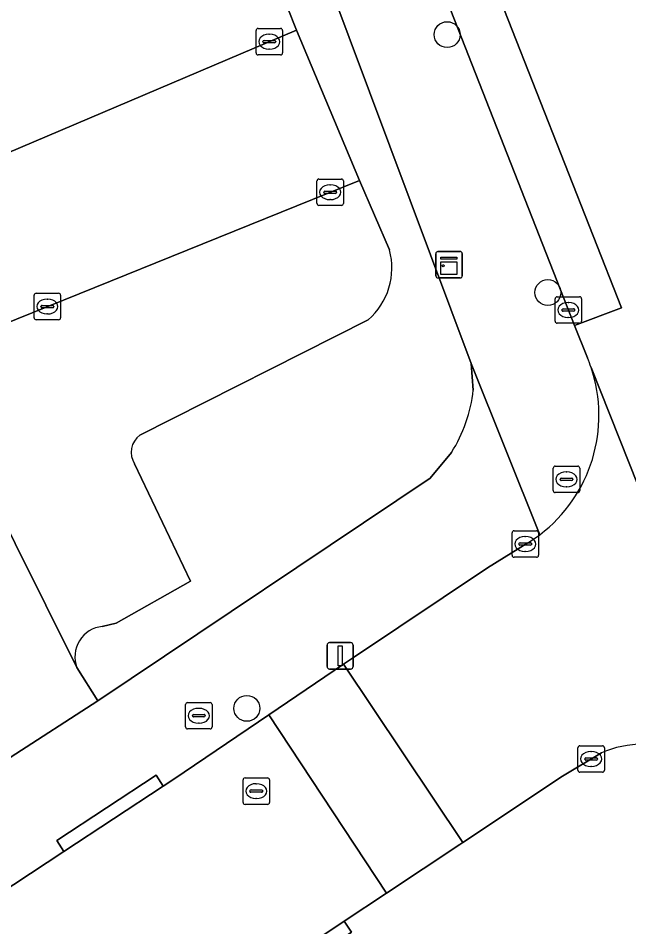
# Model space of a CAD drawing. Extents: x 161087 to 161926, y 382572 to 383873.
# Drawn here: x 161718.01 to 161741.12, y 382702.05 to 382736.43 of the extents above; entities that cross this region are included whole.
import ezdxf

# ---------------------------------------------------------------- set-up
doc = ezdxf.new("R2010")
doc.units = 0
for name, color, linetype in [('IMGEO_Boom', 7, 'Continuous'), ('IMGEO_Erf', 7, 'Continuous'), ('IMGEO_Kast', 7, 'Continuous'), ('IMGEO_Kolk', 7, 'Continuous'), ('IMGEO_Lichtmast', 7, 'Continuous'), ('IMGEO_Parkeervlak_open', 7, 'Continuous'), ('IMGEO_Rijbaan_lokaal_open', 7, 'Continuous'), ('IMGEO_Rioolput', 7, 'Continuous'), ('IMGEO_Voetpad_open', 7, 'Continuous')]:
    doc.layers.add(name, color=color, linetype=linetype)

msp = doc.modelspace()

# ---------------------------------------------------------------- linework, layer by layer
at = {"layer": 'IMGEO_Boom'}
for centre in [(161734.24, 382735.804), (161738.053, 382726.048), (161726.662, 382710.319)]:
    msp.add_circle(centre, 0.489, dxfattribs=at)
at = {"layer": 'IMGEO_Erf'}
for points in [[(161735.231, 382722.357), (161735.149, 382723.363), (161725.188, 382750), (161724.859, 382750.879), (161724.119, 382752.784), (161717.042, 382750), (161681.588, 382736.054), (161680.528, 382738.609), (161673.543, 382741.713), (161674.844, 382744.75), (161674.327, 382746.063), (161678.977, 382747.902), (161684.281, 382750), (161709.293, 382759.894)], [(161727.181, 382739.412), (161728.536, 382735.971), (161730.921, 382730.29), (161732.058, 382727.66)], [(161731.251, 382725.02), (161722.612, 382720.655)], [(161720.227, 382711.859), (161721.016, 382710.607), (161733.604, 382719.024), (161734.405, 382719.996)], [(161722.413, 382719.565), (161724.533, 382715.135), (161721.719, 382713.546), (161721.191, 382713.416)]]:
    msp.add_lwpolyline(points, dxfattribs=at)
for centre, radius, start, end in [((161729.562, 382726.98), 2.587, 310.7538, 15.2513), ((161729.645, 382722.986), 5.621, 327.8623, 353.5728), ((161723.09, 382720.005), 0.807, 126.3076, 212.9994), ((161721.311, 382712.265), 1.158, 95.9641, 200.5093)]:
    msp.add_arc(centre, radius, start, end, dxfattribs=at)
at = {"layer": 'IMGEO_Kast'}
for p, q in [((161733.888, 382727.6), (161734.729, 382727.6)), ((161734.729, 382727.6), (161733.888, 382727.6)), ((161733.813, 382726.675), (161733.813, 382727.516)), ((161733.813, 382727.516), (161733.813, 382726.675)), ((161734.813, 382727.525), (161734.813, 382726.684)), ((161734.813, 382726.684), (161734.813, 382727.525)), ((161734.738, 382726.6), (161733.897, 382726.6)), ((161733.897, 382726.6), (161734.738, 382726.6))]:
    msp.add_line(p, q, dxfattribs=at)
for points in [[(161734.008, 382727.39), (161734.608, 382727.39), (161734.608, 382727.305), (161734.008, 382727.305), (161734.008, 382727.39)], [(161734.008, 382727.215), (161734.608, 382727.215), (161734.608, 382726.726), (161734.008, 382726.726), (161734.008, 382727.215)]]:
    msp.add_lwpolyline(points, dxfattribs=at)
msp.add_circle((161734.092, 382727.064), 0.0377, dxfattribs=at)
for centre, start, end in [((161733.891, 382727.522), 92.4484, 184.2845), ((161733.891, 382727.522), 92.4484, 184.2845), ((161734.735, 382727.522), 2.4484, 94.2845), ((161734.735, 382727.522), 2.4484, 94.2845), ((161733.891, 382726.678), 182.4484, 274.2845), ((161733.891, 382726.678), 182.4484, 274.2845), ((161734.735, 382726.678), 272.4484, 4.2845), ((161734.735, 382726.678), 272.4484, 4.2845)]:
    msp.add_arc(centre, 0.0779, start, end, dxfattribs=at)
at = {"layer": 'IMGEO_Kolk'}
for p, q in [((161727.01, 382735.111), (161727.01, 382735.963)), ((161727.085, 382736.037), (161727.937, 382736.037)), ((161728.011, 382735.963), (161728.011, 382735.111)), ((161727.269, 382735.531), (161727.269, 382735.543)), ((161727.707, 382735.494), (161727.309, 382735.494)), ((161727.312, 382735.58), (161727.71, 382735.58)), ((161727.498, 382735.817), (161727.523, 382735.817)), ((161727.753, 382735.543), (161727.753, 382735.531)), ((161727.521, 382735.257), (161727.496, 382735.257)), ((161727.937, 382735.037), (161727.085, 382735.037)), ((161729.39, 382730.343), (161730.242, 382730.343)), ((161729.315, 382729.417), (161729.315, 382730.269)), ((161729.803, 382730.123), (161729.828, 382730.123)), ((161730.316, 382730.269), (161730.316, 382729.417)), ((161729.574, 382729.837), (161729.574, 382729.849)), ((161730.012, 382729.8), (161729.614, 382729.8)), ((161729.617, 382729.886), (161730.015, 382729.886)), ((161730.058, 382729.849), (161730.058, 382729.837)), ((161730.242, 382729.343), (161729.39, 382729.343)), ((161729.826, 382729.563), (161729.801, 382729.563)), ((161718.61, 382725.093), (161718.61, 382725.945)), ((161718.685, 382726.019), (161719.537, 382726.019)), ((161719.611, 382725.945), (161719.611, 382725.093)), ((161738.403, 382725.887), (161739.255, 382725.887)), ((161718.869, 382725.513), (161718.869, 382725.525)), ((161718.912, 382725.562), (161719.31, 382725.562)), ((161719.098, 382725.799), (161719.123, 382725.799)), ((161719.353, 382725.525), (161719.353, 382725.513)), ((161738.328, 382724.961), (161738.328, 382725.813)), ((161738.816, 382725.667), (161738.841, 382725.667)), ((161739.329, 382725.813), (161739.329, 382724.961)), ((161719.307, 382725.476), (161718.909, 382725.476)), ((161719.121, 382725.239), (161719.096, 382725.239)), ((161738.587, 382725.381), (161738.587, 382725.393)), ((161739.025, 382725.344), (161738.627, 382725.344)), ((161738.63, 382725.43), (161739.028, 382725.43)), ((161739.071, 382725.393), (161739.071, 382725.381)), ((161719.537, 382725.019), (161718.685, 382725.019)), ((161739.255, 382724.887), (161738.403, 382724.887)), ((161738.839, 382725.107), (161738.814, 382725.107)), ((161736.698, 382716.109), (161736.698, 382716.961)), ((161736.773, 382717.035), (161737.625, 382717.035)), ((161737.699, 382716.961), (161737.699, 382716.109)), ((161737, 382716.578), (161737.398, 382716.578)), ((161737.186, 382716.815), (161737.211, 382716.815)), ((161736.957, 382716.529), (161736.957, 382716.541)), ((161737.395, 382716.492), (161736.997, 382716.492)), ((161737.209, 382716.255), (161737.184, 382716.255)), ((161737.441, 382716.541), (161737.441, 382716.529)), ((161737.625, 382716.035), (161736.773, 382716.035)), ((161739.189, 382707.978), (161739.189, 382708.83)), ((161739.264, 382708.904), (161740.116, 382708.904)), ((161739.677, 382708.684), (161739.702, 382708.684)), ((161740.19, 382708.83), (161740.19, 382707.978)), ((161739.448, 382708.398), (161739.448, 382708.41)), ((161739.886, 382708.361), (161739.488, 382708.361)), ((161739.491, 382708.447), (161739.889, 382708.447)), ((161739.932, 382708.41), (161739.932, 382708.398)), ((161739.7, 382708.124), (161739.675, 382708.124)), ((161740.116, 382707.904), (161739.264, 382707.904))]:
    msp.add_line(p, q, dxfattribs=at)
for points in [[(161727.01, 382735.111), (161727.01, 382735.963)], [(161727.085, 382736.037), (161727.937, 382736.037)], [(161728.011, 382735.963), (161728.011, 382735.111)], [(161727.937, 382735.037), (161727.085, 382735.037)], [(161729.39, 382730.343), (161730.242, 382730.343)], [(161729.315, 382729.417), (161729.315, 382730.269)], [(161730.316, 382730.269), (161730.316, 382729.417)], [(161730.242, 382729.343), (161729.39, 382729.343)], [(161718.61, 382725.093), (161718.61, 382725.945)], [(161718.685, 382726.019), (161719.537, 382726.019)], [(161719.611, 382725.945), (161719.611, 382725.093)], [(161738.403, 382725.887), (161739.255, 382725.887)], [(161738.328, 382724.961), (161738.328, 382725.813)], [(161739.329, 382725.813), (161739.329, 382724.961)], [(161719.537, 382725.019), (161718.685, 382725.019)], [(161739.255, 382724.887), (161738.403, 382724.887)], [(161736.698, 382716.109), (161736.698, 382716.961)], [(161736.773, 382717.035), (161737.625, 382717.035)], [(161737.699, 382716.961), (161737.699, 382716.109)], [(161737.625, 382716.035), (161736.773, 382716.035)], [(161739.189, 382707.978), (161739.189, 382708.83)], [(161739.264, 382708.904), (161740.116, 382708.904)], [(161740.19, 382708.83), (161740.19, 382707.978)], [(161740.116, 382707.904), (161739.264, 382707.904)]]:
    msp.add_lwpolyline(points, dxfattribs=at)
for centre, radius, start, end in [((161727.087, 382735.961), 0.0765, 91.552, 178.448), ((161727.087, 382735.961), 0.0765, 91.552, 178.448), ((161727.935, 382735.961), 0.0765, 1.552, 88.448), ((161727.935, 382735.961), 0.0765, 1.552, 88.448), ((161727.309, 382735.54), 0.0403, 85.8775, 175.7526), ((161727.306, 382735.53), 0.0366, 178.938, 274.7102), ((161727.71, 382735.537), 0.043, 264.8664, 352.4533), ((161727.714, 382735.542), 0.0386, 1.7309, 96.639), ((161727.087, 382735.113), 0.0765, 181.552, 268.448), ((161727.087, 382735.113), 0.0765, 181.552, 268.448), ((161727.935, 382735.113), 0.0765, 271.552, 358.448), ((161727.935, 382735.113), 0.0765, 271.552, 358.448), ((161729.392, 382730.267), 0.0765, 91.552, 178.448), ((161729.392, 382730.267), 0.0765, 91.552, 178.448), ((161730.24, 382730.267), 0.0765, 1.552, 88.448), ((161730.24, 382730.267), 0.0765, 1.552, 88.448), ((161729.614, 382729.846), 0.0403, 85.8775, 175.7526), ((161729.611, 382729.836), 0.0366, 178.938, 274.7102), ((161730.015, 382729.843), 0.043, 264.8664, 352.4533), ((161730.019, 382729.848), 0.0386, 1.7309, 96.639), ((161729.392, 382729.419), 0.0765, 181.552, 268.448), ((161729.392, 382729.419), 0.0765, 181.552, 268.448), ((161730.24, 382729.419), 0.0765, 271.552, 358.448), ((161730.24, 382729.419), 0.0765, 271.552, 358.448), ((161718.687, 382725.943), 0.0765, 91.552, 178.448), ((161718.687, 382725.943), 0.0765, 91.552, 178.448), ((161719.535, 382725.943), 0.0765, 1.552, 88.448), ((161719.535, 382725.943), 0.0765, 1.552, 88.448), ((161738.405, 382725.811), 0.0765, 91.552, 178.448), ((161738.405, 382725.811), 0.0765, 91.552, 178.448), ((161739.253, 382725.811), 0.0765, 1.552, 88.448), ((161739.253, 382725.811), 0.0765, 1.552, 88.448), ((161718.909, 382725.522), 0.0403, 85.8775, 175.7526), ((161718.906, 382725.512), 0.0366, 178.938, 274.7102), ((161719.31, 382725.519), 0.043, 264.8664, 352.4533), ((161719.314, 382725.524), 0.0386, 1.7309, 96.639), ((161738.627, 382725.39), 0.0403, 85.8775, 175.7526), ((161738.624, 382725.38), 0.0366, 178.938, 274.7102), ((161739.028, 382725.387), 0.043, 264.8664, 352.4533), ((161739.032, 382725.392), 0.0386, 1.7309, 96.639), ((161718.687, 382725.095), 0.0765, 181.552, 268.448), ((161718.687, 382725.095), 0.0765, 181.552, 268.448), ((161719.535, 382725.095), 0.0765, 271.552, 358.448), ((161719.535, 382725.095), 0.0765, 271.552, 358.448), ((161738.405, 382724.963), 0.0765, 181.552, 268.448), ((161738.405, 382724.963), 0.0765, 181.552, 268.448), ((161739.253, 382724.963), 0.0765, 271.552, 358.448), ((161739.253, 382724.963), 0.0765, 271.552, 358.448), ((161736.775, 382716.959), 0.0765, 91.552, 178.448), ((161736.775, 382716.959), 0.0765, 91.552, 178.448), ((161737.623, 382716.959), 0.0765, 1.552, 88.448), ((161737.623, 382716.959), 0.0765, 1.552, 88.448), ((161736.997, 382716.538), 0.0403, 85.8775, 175.7526), ((161737.402, 382716.54), 0.0386, 1.7309, 96.639), ((161736.994, 382716.528), 0.0366, 178.938, 274.7102), ((161737.398, 382716.535), 0.043, 264.8664, 352.4533), ((161736.775, 382716.111), 0.0765, 181.552, 268.448), ((161736.775, 382716.111), 0.0765, 181.552, 268.448), ((161737.623, 382716.111), 0.0765, 271.552, 358.448), ((161737.623, 382716.111), 0.0765, 271.552, 358.448), ((161739.266, 382708.828), 0.0765, 91.552, 178.448), ((161739.266, 382708.828), 0.0765, 91.552, 178.448), ((161740.114, 382708.828), 0.0765, 1.552, 88.448), ((161740.114, 382708.828), 0.0765, 1.552, 88.448), ((161739.488, 382708.407), 0.0403, 85.8775, 175.7526), ((161739.485, 382708.397), 0.0366, 178.938, 274.7102), ((161739.889, 382708.404), 0.043, 264.8664, 352.4533), ((161739.893, 382708.409), 0.0386, 1.7309, 96.639), ((161739.266, 382707.98), 0.0765, 181.552, 268.448), ((161739.266, 382707.98), 0.0765, 181.552, 268.448), ((161740.114, 382707.98), 0.0765, 271.552, 358.448), ((161740.114, 382707.98), 0.0765, 271.552, 358.448)]:
    msp.add_arc(centre, radius, start, end, dxfattribs=at)
for centre, major_axis, ratio, start_param, end_param in [((161727.497, 382735.537), (-0.387, 0.002), 0.722429, 4.712389, 7.853982), ((161727.522, 382735.537), (-0.39, 0.002), 0.717154, 1.570796, 4.712389), ((161729.802, 382729.843), (-0.387, 0.002), 0.722429, 4.712389, 7.853982), ((161729.827, 382729.843), (-0.39, 0.002), 0.717154, 1.570796, 4.712389), ((161719.097, 382725.519), (-0.387, 0.002), 0.722429, 4.712389, 7.853982), ((161719.122, 382725.519), (-0.39, 0.002), 0.717154, 1.570796, 4.712389), ((161738.815, 382725.387), (-0.387, 0.002), 0.722429, 4.712389, 7.853982), ((161738.84, 382725.387), (-0.39, 0.002), 0.717154, 1.570796, 4.712389), ((161737.185, 382716.535), (-0.387, 0.002), 0.722429, 4.712389, 7.853982), ((161737.21, 382716.535), (-0.39, 0.002), 0.717154, 1.570796, 4.712389), ((161739.676, 382708.404), (-0.387, 0.002), 0.722429, 4.712389, 7.853982), ((161739.701, 382708.404), (-0.39, 0.002), 0.717154, 1.570796, 4.712389)]:
    msp.add_ellipse(centre, major_axis=major_axis, ratio=ratio, start_param=start_param, end_param=end_param, dxfattribs=at)
at = {"layer": 'IMGEO_Lichtmast'}
for p, q in [((161729.794, 382712.806), (161730.584, 382712.806)), ((161730.584, 382712.806), (161729.794, 382712.806)), ((161729.694, 382711.906), (161729.694, 382712.706)), ((161729.694, 382712.706), (161729.694, 382711.906)), ((161730.684, 382712.706), (161730.684, 382711.906)), ((161730.684, 382711.906), (161730.684, 382712.706)), ((161730.584, 382711.806), (161729.794, 382711.806)), ((161729.794, 382711.806), (161730.584, 382711.806))]:
    msp.add_line(p, q, dxfattribs=at)
msp.add_lwpolyline([(161730.114, 382712.681), (161730.264, 382712.681), (161730.264, 382711.931), (161730.114, 382711.931), (161730.114, 382712.681)], dxfattribs=at)
for centre, start, end in [((161729.794, 382712.706), 90, 180), ((161729.794, 382712.706), 90, 180), ((161730.584, 382712.706), 0, 90), ((161730.584, 382712.706), 360, 90), ((161729.794, 382711.906), 180, 270), ((161729.794, 382711.906), 180, 270), ((161730.584, 382711.906), 270, 0), ((161730.584, 382711.906), 270, 0)]:
    msp.add_arc(centre, 0.1, start, end, dxfattribs=at)
at = {"layer": 'IMGEO_Parkeervlak_open'}
for points in [[(161725.418, 382763.262), (161724.135, 382762.816), (161729.167, 382750), (161739.064, 382724.796), (161740.835, 382725.464), (161731.19, 382750), (161725.722, 382763.908)], [(161706.21, 382741.098), (161705.844, 382741.092), (161705.551, 382741.315), (161711.76, 382728.852), (161728.536, 382735.971), (161727.181, 382739.412)], [(161732.058, 382727.66), (161730.921, 382730.29), (161714.374, 382723.606), (161720.227, 382711.859)], [(161722.612, 382720.655), (161731.251, 382725.02)], [(161721.191, 382713.416), (161721.719, 382713.546), (161724.533, 382715.135), (161722.413, 382719.565)]]:
    msp.add_lwpolyline(points, dxfattribs=at)
for points in [[(161717.704, 382708.463), (161721.016, 382710.607), (161720.227, 382711.859), (161714.374, 382723.606), (161711.76, 382728.852), (161705.551, 382741.315), (161704.669, 382743.166), (161700.803, 382741.504), (161711.193, 382720.807), (161716.628, 382710.484)], [(161714.374, 382723.606), (161730.921, 382730.29), (161728.536, 382735.971), (161711.76, 382728.852)]]:
    msp.add_lwpolyline(points, close=True, dxfattribs=at)
for centre, radius, start, end in [((161729.562, 382726.98), 2.587, 310.7538, 15.2513), ((161723.09, 382720.005), 0.807, 126.3076, 212.9994), ((161721.311, 382712.265), 1.158, 95.9641, 200.5093)]:
    msp.add_arc(centre, radius, start, end, dxfattribs=at)
at = {"layer": 'IMGEO_Rijbaan_lokaal_open'}
for points in [[(161713.509, 382795.734), (161713.35, 382795.381), (161719.449, 382779.866), (161722.127, 382773.053), (161722.466, 382772.192), (161724.066, 382768.121), (161725.722, 382763.908), (161731.19, 382750), (161740.835, 382725.464), (161739.064, 382724.796), (161739.551, 382723.574)], [(161739.688, 382723.21), (161746.805, 382705.307), (161749.972, 382697.162), (161751.621, 382697.849), (161763.88, 382666.739), (161774.224, 382639.932)], [(161746.805, 382705.307), (161739.688, 382723.21)], [(161737.293, 382716.577), (161735.771, 382715.63), (161730.733, 382712.274), (161730.322, 382711.996), (161734.831, 382705.246), (161738.609, 382707.751), (161740.078, 382708.641)], [(161726.08, 382699.414), (161730.343, 382702.265), (161731.947, 382703.33), (161727.49, 382710.077), (161723.893, 382707.64), (161723.499, 382707.38), (161719.738, 382704.906), (161717.203, 382703.237), (161706.678, 382696.36)]]:
    msp.add_lwpolyline(points, dxfattribs=at)
msp.add_lwpolyline([(161730.322, 382711.996), (161727.49, 382710.077), (161731.947, 382703.33), (161734.718, 382705.171), (161734.831, 382705.246)], close=True, dxfattribs=at)
for centre, radius, start, end in [((161734.743, 382721.557), 5.214, 18.4874, 22.7626), ((161734.328, 382721.397), 5.658, 307.1736, 18.691), ((161734.375, 382721.324), 5.572, 301.5814, 307.2426), ((161741.717, 382704.742), 4.229, 90.8379, 112.8002)]:
    msp.add_arc(centre, radius, start, end, dxfattribs=at)
at = {"layer": 'IMGEO_Rioolput'}
for p, q in [((161738.256, 382718.555), (161738.256, 382719.407)), ((161738.331, 382719.481), (161739.183, 382719.481)), ((161739.257, 382719.407), (161739.257, 382718.555)), ((161738.515, 382718.975), (161738.515, 382718.987)), ((161738.558, 382719.024), (161738.956, 382719.024)), ((161738.744, 382719.261), (161738.769, 382719.261)), ((161738.999, 382718.987), (161738.999, 382718.975)), ((161738.953, 382718.938), (161738.555, 382718.938)), ((161738.767, 382718.701), (161738.742, 382718.701)), ((161739.183, 382718.481), (161738.331, 382718.481)), ((161724.341, 382709.614), (161724.341, 382710.466)), ((161724.416, 382710.54), (161725.268, 382710.54)), ((161725.342, 382710.466), (161725.342, 382709.614)), ((161724.6, 382710.034), (161724.6, 382710.046)), ((161724.643, 382710.083), (161725.041, 382710.083)), ((161724.829, 382710.32), (161724.854, 382710.32)), ((161725.084, 382710.046), (161725.084, 382710.034)), ((161725.038, 382709.997), (161724.64, 382709.997)), ((161724.852, 382709.76), (161724.827, 382709.76)), ((161725.268, 382709.54), (161724.416, 382709.54)), ((161726.592, 382707.688), (161727.444, 382707.688)), ((161726.517, 382706.762), (161726.517, 382707.614)), ((161727.005, 382707.468), (161727.03, 382707.468)), ((161727.518, 382707.614), (161727.518, 382706.762)), ((161726.776, 382707.182), (161726.776, 382707.194)), ((161727.214, 382707.145), (161726.816, 382707.145)), ((161726.819, 382707.231), (161727.217, 382707.231)), ((161727.26, 382707.194), (161727.26, 382707.182)), ((161727.444, 382706.688), (161726.592, 382706.688)), ((161727.028, 382706.908), (161727.003, 382706.908))]:
    msp.add_line(p, q, dxfattribs=at)
for points in [[(161738.256, 382718.555), (161738.256, 382719.407)], [(161738.331, 382719.481), (161739.183, 382719.481)], [(161739.257, 382719.407), (161739.257, 382718.555)], [(161739.183, 382718.481), (161738.331, 382718.481)], [(161724.341, 382709.614), (161724.341, 382710.466)], [(161724.416, 382710.54), (161725.268, 382710.54)], [(161725.342, 382710.466), (161725.342, 382709.614)], [(161725.268, 382709.54), (161724.416, 382709.54)], [(161726.592, 382707.688), (161727.444, 382707.688)], [(161726.517, 382706.762), (161726.517, 382707.614)], [(161727.518, 382707.614), (161727.518, 382706.762)], [(161727.444, 382706.688), (161726.592, 382706.688)]]:
    msp.add_lwpolyline(points, dxfattribs=at)
for centre, radius, start, end in [((161738.333, 382719.405), 0.0765, 91.552, 178.448), ((161738.333, 382719.405), 0.0765, 91.552, 178.448), ((161739.181, 382719.405), 0.0765, 1.552, 88.448), ((161739.181, 382719.405), 0.0765, 1.552, 88.448), ((161738.555, 382718.984), 0.0403, 85.8775, 175.7526), ((161738.96, 382718.986), 0.0386, 1.7309, 96.639), ((161738.552, 382718.974), 0.0366, 178.938, 274.7102), ((161738.956, 382718.981), 0.043, 264.8664, 352.4533), ((161738.333, 382718.557), 0.0765, 181.552, 268.448), ((161738.333, 382718.557), 0.0765, 181.552, 268.448), ((161739.181, 382718.557), 0.0765, 271.552, 358.448), ((161739.181, 382718.557), 0.0765, 271.552, 358.448), ((161724.418, 382710.464), 0.0765, 91.552, 178.448), ((161724.418, 382710.464), 0.0765, 91.552, 178.448), ((161725.266, 382710.464), 0.0765, 1.552, 88.448), ((161725.266, 382710.464), 0.0765, 1.552, 88.448), ((161724.64, 382710.043), 0.0403, 85.8775, 175.7526), ((161725.045, 382710.045), 0.0386, 1.7309, 96.639), ((161724.637, 382710.033), 0.0366, 178.938, 274.7102), ((161725.041, 382710.04), 0.043, 264.8664, 352.4533), ((161724.418, 382709.616), 0.0765, 181.552, 268.448), ((161724.418, 382709.616), 0.0765, 181.552, 268.448), ((161725.266, 382709.616), 0.0765, 271.552, 358.448), ((161725.266, 382709.616), 0.0765, 271.552, 358.448), ((161726.594, 382707.612), 0.0765, 91.552, 178.448), ((161726.594, 382707.612), 0.0765, 91.552, 178.448), ((161727.442, 382707.612), 0.0765, 1.552, 88.448), ((161727.442, 382707.612), 0.0765, 1.552, 88.448), ((161726.816, 382707.191), 0.0403, 85.8775, 175.7526), ((161726.813, 382707.181), 0.0366, 178.938, 274.7102), ((161727.217, 382707.188), 0.043, 264.8664, 352.4533), ((161727.221, 382707.193), 0.0386, 1.7309, 96.639), ((161726.594, 382706.764), 0.0765, 181.552, 268.448), ((161726.594, 382706.764), 0.0765, 181.552, 268.448), ((161727.442, 382706.764), 0.0765, 271.552, 358.448), ((161727.442, 382706.764), 0.0765, 271.552, 358.448)]:
    msp.add_arc(centre, radius, start, end, dxfattribs=at)
for centre, major_axis, ratio, start_param, end_param in [((161738.743, 382718.981), (-0.387, 0.002), 0.722429, 4.712389, 7.853982), ((161738.768, 382718.981), (-0.39, 0.002), 0.717154, 1.570796, 4.712389), ((161724.828, 382710.04), (-0.387, 0.002), 0.722429, 4.712389, 7.853982), ((161724.853, 382710.04), (-0.39, 0.002), 0.717154, 1.570796, 4.712389), ((161727.004, 382707.188), (-0.387, 0.002), 0.722429, 4.712389, 7.853982), ((161727.029, 382707.188), (-0.39, 0.002), 0.717154, 1.570796, 4.712389)]:
    msp.add_ellipse(centre, major_axis=major_axis, ratio=ratio, start_param=start_param, end_param=end_param, dxfattribs=at)
at = {"layer": 'IMGEO_Voetpad_open'}
for points in [[(161739.551, 382723.574), (161739.064, 382724.796), (161729.167, 382750), (161724.135, 382762.816), (161724.113, 382762.808), (161723.897, 382762.927), (161722.201, 382767.368), (161724.066, 382768.121), (161722.466, 382772.192)], [(161718.383, 382767.322), (161724.119, 382752.784), (161724.859, 382750.879), (161725.188, 382750), (161735.149, 382723.363), (161737.747, 382716.888)], [(161737.747, 382716.888), (161735.149, 382723.363), (161735.231, 382722.357)], [(161734.405, 382719.996), (161733.604, 382719.024), (161721.016, 382710.607), (161717.704, 382708.463), (161716.628, 382710.484)], [(161699.988, 382691.772), (161700.182, 382691.91), (161699.902, 382692.324), (161706.795, 382697.045), (161706.688, 382697.209), (161705.397, 382699.138), (161703.907, 382701.396), (161708.93, 382704.83), (161713.951, 382708.143), (161717.203, 382703.237), (161719.738, 382704.906), (161719.465, 382705.324), (161723.226, 382707.798), (161723.499, 382707.38), (161723.893, 382707.64), (161727.49, 382710.077), (161730.322, 382711.996), (161730.733, 382712.274), (161735.771, 382715.63), (161737.293, 382716.577)], [(161740.078, 382708.641), (161738.609, 382707.751), (161734.831, 382705.246), (161734.718, 382705.171), (161731.947, 382703.33), (161730.343, 382702.265), (161730.62, 382701.85), (161726.357, 382698.999), (161726.08, 382699.414), (161721.919, 382696.655), (161710.791, 382689.395), (161703.962, 382684.791), (161698.929, 382681.367), (161693.868, 382677.944), (161688.094, 382674.073), (161687.058, 382673.378), (161682.067, 382669.974), (161676.856, 382666.409), (161673.973, 382664.478), (161669.097, 382661.212), (161664.046, 382657.83), (161663.174, 382657.246), (161660.282, 382655.309), (161659.549, 382654.818)]]:
    msp.add_lwpolyline(points, dxfattribs=at)
for points in [[(161723.499, 382707.38), (161723.226, 382707.798), (161719.465, 382705.324), (161719.738, 382704.906)], [(161726.08, 382699.414), (161726.357, 382698.999), (161730.62, 382701.85), (161730.343, 382702.265)]]:
    msp.add_lwpolyline(points, close=True, dxfattribs=at)
for centre, radius, start, end in [((161734.743, 382721.557), 5.214, 18.4874, 22.7626), ((161734.328, 382721.397), 5.658, 307.1736, 18.691), ((161729.645, 382722.986), 5.621, 327.8623, 353.5728), ((161734.375, 382721.324), 5.572, 301.5814, 307.2426), ((161741.717, 382704.742), 4.229, 90.8379, 112.8002)]:
    msp.add_arc(centre, radius, start, end, dxfattribs=at)

doc.saveas('drawing.dxf')
